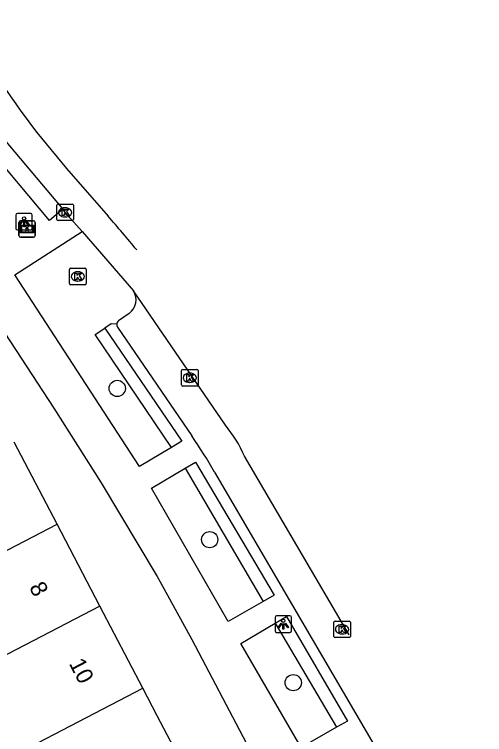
# Model space of a CAD drawing. Extents: x 159265 to 160143, y 383413 to 384319.
# Drawn here: x 159491.36 to 159519.78, y 384271.6 to 384315.09 of the extents above; entities that cross this region are included whole.
import ezdxf

# ---------------------------------------------------------------- set-up
doc = ezdxf.new("R2010")
doc.units = 0
for name, color, linetype in [('IMGEO_Boom', 7, 'Continuous'), ('IMGEO_Groenvoorziening', 7, 'Continuous'), ('IMGEO_Informatiebord', 7, 'Continuous'), ('IMGEO_Kolk', 7, 'Continuous'), ('IMGEO_Lichtpunt', 7, 'Continuous'), ('IMGEO_Pand', 7, 'Continuous'), ('IMGEO_Pand_nummerreeks', 7, 'Continuous'), ('IMGEO_Parkeervlak_open', 7, 'Continuous'), ('IMGEO_Rijbaan_lokaal_gesloten', 7, 'Continuous'), ('IMGEO_Voetpad_gesloten', 7, 'Continuous'), ('IMGEO_Voetpad_open', 7, 'Continuous')]:
    doc.layers.add(name, color=color, linetype=linetype)

msp = doc.modelspace()

# ---------------------------------------------------------------- linework, layer by layer
at = {"layer": 'IMGEO_Boom'}
for centre in [(159497.581, 384292.507), (159503.17, 384283.376), (159508.218, 384274.741)]:
    msp.add_circle(centre, 0.489, dxfattribs=at)
at = {"layer": 'IMGEO_Groenvoorziening'}
for points in [[(159500.854, 384288.937), (159496.251, 384295.762), (159496.835, 384296.141)], [(159501.69, 384287.695), (159506.395, 384279.647)], [(159507.128, 384278.33), (159510.839, 384272.044)]]:
    msp.add_lwpolyline(points, dxfattribs=at)
at = {"layer": 'IMGEO_Informatiebord'}
for p, q in [((159491.636, 384301.733), (159491.636, 384302.533)), ((159491.636, 384302.533), (159491.636, 384301.733)), ((159491.736, 384302.633), (159492.526, 384302.633)), ((159492.526, 384302.633), (159491.736, 384302.633)), ((159492.626, 384302.533), (159492.626, 384301.733)), ((159492.626, 384301.733), (159492.626, 384302.533)), ((159492.526, 384301.633), (159491.736, 384301.633)), ((159491.736, 384301.633), (159492.526, 384301.633))]:
    msp.add_line(p, q, dxfattribs=at)
for points in [[(159491.737, 384302.365), (159492.525, 384302.365), (159492.525, 384301.901), (159491.737, 384301.901), (159491.737, 384302.365)], [(159491.802, 384302.3), (159491.802, 384301.966), (159492.077, 384301.966), (159492.078, 384302.179), (159492.182, 384302.18), (159492.183, 384301.966), (159492.46, 384301.966), (159492.46, 384302.3), (159492.184, 384302.3), (159492.184, 384302.22), (159492.078, 384302.22), (159492.078, 384302.3), (159491.802, 384302.3)]]:
    msp.add_lwpolyline(points, dxfattribs=at)
for centre, start, end in [((159491.736, 384302.533), 90, 180), ((159491.736, 384302.533), 90, 180), ((159492.526, 384302.533), 0, 90), ((159492.526, 384302.533), 360, 90), ((159491.736, 384301.733), 180, 270), ((159491.736, 384301.733), 180, 270), ((159492.526, 384301.733), 270, 0), ((159492.526, 384301.733), 270, 0)]:
    msp.add_arc(centre, 0.1, start, end, dxfattribs=at)
at = {"layer": 'IMGEO_Kolk'}
for p, q in [((159494.003, 384303.637), (159494.855, 384303.637)), ((159493.928, 384302.711), (159493.928, 384303.563)), ((159494.416, 384303.417), (159494.441, 384303.417)), ((159494.929, 384303.563), (159494.929, 384302.711)), ((159494.439, 384302.857), (159494.414, 384302.857)), ((159494.855, 384302.637), (159494.003, 384302.637)), ((159494.771, 384299.767), (159495.623, 384299.767)), ((159494.696, 384298.841), (159494.696, 384299.693)), ((159495.184, 384299.547), (159495.209, 384299.547)), ((159495.697, 384299.693), (159495.697, 384298.841)), ((159495.207, 384298.987), (159495.182, 384298.987)), ((159495.623, 384298.767), (159494.771, 384298.767)), ((159501.537, 384293.652), (159502.389, 384293.652)), ((159501.462, 384292.726), (159501.462, 384293.578)), ((159501.95, 384293.432), (159501.975, 384293.432)), ((159502.463, 384293.578), (159502.463, 384292.726)), ((159501.973, 384292.872), (159501.948, 384292.872)), ((159502.389, 384292.652), (159501.537, 384292.652)), ((159510.742, 384278.46), (159511.594, 384278.46)), ((159510.667, 384277.534), (159510.667, 384278.386)), ((159511.155, 384278.24), (159511.18, 384278.24)), ((159511.668, 384278.386), (159511.668, 384277.534)), ((159511.178, 384277.68), (159511.153, 384277.68)), ((159511.594, 384277.46), (159510.742, 384277.46))]:
    msp.add_line(p, q, dxfattribs=at)
for points in [[(159494.003, 384303.637), (159494.855, 384303.637)], [(159493.928, 384302.711), (159493.928, 384303.563)], [(159494.249, 384303.337), (159494.372, 384303.337), (159494.372, 384303.186), (159494.502, 384303.337), (159494.666, 384303.337), (159494.52, 384303.186), (159494.673, 384302.937), (159494.521, 384302.937), (159494.436, 384303.101), (159494.372, 384303.034), (159494.372, 384302.937), (159494.249, 384302.937), (159494.249, 384303.337)], [(159494.929, 384303.563), (159494.929, 384302.711)], [(159494.855, 384302.637), (159494.003, 384302.637)], [(159494.771, 384299.767), (159495.623, 384299.767)], [(159494.696, 384298.841), (159494.696, 384299.693)], [(159495.017, 384299.467), (159495.14, 384299.467), (159495.14, 384299.316), (159495.27, 384299.467), (159495.434, 384299.467), (159495.288, 384299.316), (159495.441, 384299.067), (159495.289, 384299.067), (159495.204, 384299.231), (159495.14, 384299.164), (159495.14, 384299.067), (159495.017, 384299.067), (159495.017, 384299.467)], [(159495.697, 384299.693), (159495.697, 384298.841)], [(159495.623, 384298.767), (159494.771, 384298.767)], [(159501.537, 384293.652), (159502.389, 384293.652)], [(159501.462, 384292.726), (159501.462, 384293.578)], [(159501.783, 384293.352), (159501.906, 384293.352), (159501.906, 384293.201), (159502.036, 384293.352), (159502.2, 384293.352), (159502.054, 384293.201), (159502.207, 384292.952), (159502.055, 384292.952), (159501.97, 384293.116), (159501.906, 384293.049), (159501.906, 384292.952), (159501.783, 384292.952), (159501.783, 384293.352)], [(159502.463, 384293.578), (159502.463, 384292.726)], [(159502.389, 384292.652), (159501.537, 384292.652)], [(159510.742, 384278.46), (159511.594, 384278.46)], [(159510.667, 384277.534), (159510.667, 384278.386)], [(159510.988, 384278.16), (159511.111, 384278.16), (159511.111, 384278.009), (159511.241, 384278.16), (159511.405, 384278.16), (159511.259, 384278.009), (159511.412, 384277.76), (159511.26, 384277.76), (159511.175, 384277.924), (159511.111, 384277.857), (159511.111, 384277.76), (159510.988, 384277.76), (159510.988, 384278.16)], [(159511.668, 384278.386), (159511.668, 384277.534)], [(159511.594, 384277.46), (159510.742, 384277.46)]]:
    msp.add_lwpolyline(points, dxfattribs=at)
for centre, start, end in [((159494.005, 384303.561), 91.552, 178.448), ((159494.005, 384303.561), 91.552, 178.448), ((159494.853, 384303.561), 1.552, 88.448), ((159494.853, 384303.561), 1.552, 88.448), ((159494.005, 384302.713), 181.552, 268.448), ((159494.005, 384302.713), 181.552, 268.448), ((159494.853, 384302.713), 271.552, 358.448), ((159494.853, 384302.713), 271.552, 358.448), ((159494.773, 384299.691), 91.552, 178.448), ((159494.773, 384299.691), 91.552, 178.448), ((159495.621, 384299.691), 1.552, 88.448), ((159495.621, 384299.691), 1.552, 88.448), ((159494.773, 384298.843), 181.552, 268.448), ((159494.773, 384298.843), 181.552, 268.448), ((159495.621, 384298.843), 271.552, 358.448), ((159495.621, 384298.843), 271.552, 358.448), ((159501.539, 384293.576), 91.552, 178.448), ((159501.539, 384293.576), 91.552, 178.448), ((159502.387, 384293.576), 1.552, 88.448), ((159502.387, 384293.576), 1.552, 88.448), ((159501.539, 384292.728), 181.552, 268.448), ((159501.539, 384292.728), 181.552, 268.448), ((159502.387, 384292.728), 271.552, 358.448), ((159502.387, 384292.728), 271.552, 358.448), ((159510.744, 384278.384), 91.552, 178.448), ((159510.744, 384278.384), 91.552, 178.448), ((159511.592, 384278.384), 1.552, 88.448), ((159511.592, 384278.384), 1.552, 88.448), ((159510.744, 384277.536), 181.552, 268.448), ((159510.744, 384277.536), 181.552, 268.448), ((159511.592, 384277.536), 271.552, 358.448), ((159511.592, 384277.536), 271.552, 358.448)]:
    msp.add_arc(centre, 0.0765, start, end, dxfattribs=at)
for centre, major_axis, ratio, start_param, end_param in [((159494.415, 384303.137), (-0.387, 0.002), 0.722429, 4.712389, 7.853982), ((159494.44, 384303.137), (-0.39, 0.002), 0.717154, 1.570796, 4.712389), ((159495.183, 384299.267), (-0.387, 0.002), 0.722429, 4.712389, 7.853982), ((159495.208, 384299.267), (-0.39, 0.002), 0.717154, 1.570796, 4.712389), ((159501.949, 384293.152), (-0.387, 0.002), 0.722429, 4.712389, 7.853982), ((159501.974, 384293.152), (-0.39, 0.002), 0.717154, 1.570796, 4.712389), ((159511.154, 384277.96), (-0.387, 0.002), 0.722429, 4.712389, 7.853982), ((159511.179, 384277.96), (-0.39, 0.002), 0.717154, 1.570796, 4.712389)]:
    msp.add_ellipse(centre, major_axis=major_axis, ratio=ratio, start_param=start_param, end_param=end_param, dxfattribs=at)
at = {"layer": 'IMGEO_Lichtpunt'}
for p, q in [((159491.451, 384302.973), (159491.451, 384302.166)), ((159491.451, 384302.973), (159491.451, 384302.166)), ((159492.353, 384303.068), (159491.545, 384303.068)), ((159492.353, 384303.068), (159491.545, 384303.068)), ((159492.447, 384302.166), (159492.447, 384302.973)), ((159492.447, 384302.166), (159492.447, 384302.973)), ((159491.545, 384302.072), (159492.353, 384302.072)), ((159491.545, 384302.072), (159492.353, 384302.072)), ((159507.116, 384278.678), (159507.116, 384277.871)), ((159507.116, 384278.678), (159507.116, 384277.871)), ((159508.018, 384278.773), (159507.21, 384278.773)), ((159508.018, 384278.773), (159507.21, 384278.773)), ((159508.112, 384277.871), (159508.112, 384278.678)), ((159508.112, 384277.871), (159508.112, 384278.678)), ((159507.21, 384277.777), (159508.018, 384277.777)), ((159507.21, 384277.777), (159508.018, 384277.777))]:
    msp.add_line(p, q, dxfattribs=at)
for points in [[(159491.825, 384302.637), (159491.864, 384302.609), (159491.676, 384302.347), (159491.638, 384302.374), (159491.825, 384302.637)], [(159491.927, 384302.589), (159491.974, 384302.589), (159491.974, 384302.267), (159491.927, 384302.267), (159491.927, 384302.589)], [(159492.037, 384302.609), (159492.075, 384302.636), (159492.262, 384302.374), (159492.223, 384302.346), (159492.037, 384302.609)], [(159507.49, 384278.342), (159507.529, 384278.314), (159507.341, 384278.052), (159507.303, 384278.079), (159507.49, 384278.342)], [(159507.592, 384278.294), (159507.639, 384278.294), (159507.639, 384277.972), (159507.592, 384277.972), (159507.592, 384278.294)], [(159507.702, 384278.314), (159507.74, 384278.341), (159507.927, 384278.079), (159507.888, 384278.051), (159507.702, 384278.314)]]:
    msp.add_lwpolyline(points, dxfattribs=at)
for centre in [(159491.95, 384302.771), (159507.615, 384278.476)]:
    msp.add_circle(centre, 0.0994, dxfattribs=at)
for centre, start, end in [((159491.545, 384302.973), 90, 180), ((159491.545, 384302.973), 90, 180), ((159492.353, 384302.973), 0, 90), ((159492.353, 384302.973), 0, 90), ((159491.545, 384302.166), 180, 270), ((159491.545, 384302.166), 180, 270), ((159492.353, 384302.166), 270, 0), ((159492.353, 384302.166), 270, 360), ((159507.21, 384278.678), 90, 180), ((159507.21, 384278.678), 90, 180), ((159508.018, 384278.678), 0, 90), ((159508.018, 384278.678), 0, 90), ((159507.21, 384277.871), 180, 270), ((159507.21, 384277.871), 180, 270), ((159508.018, 384277.871), 270, 0), ((159508.018, 384277.871), 270, 360)]:
    msp.add_arc(centre, 0.0946, start, end, dxfattribs=at)
at = {"layer": 'IMGEO_Pand'}
for points in [[(159493.945, 384284.313), (159491.358, 384289.262)], [(159482.492, 384278.362), (159482.623, 384278.43), (159493.945, 384284.313)], [(159496.532, 384279.363), (159493.945, 384284.313)], [(159496.532, 384279.363), (159488.956, 384275.428)], [(159499.118, 384274.415), (159496.532, 384279.363)], [(159487.716, 384268.49), (159487.921, 384268.597), (159499.118, 384274.415)], [(159501.818, 384269.249), (159500, 384272.727), (159499.118, 384274.415)]]:
    msp.add_lwpolyline(points, dxfattribs=at)
at = {"layer": 'IMGEO_Parkeervlak_open'}
msp.add_lwpolyline([(159498.292, 384297.038), (159497.654, 384296.582)], dxfattribs=at)
for centre, radius, start, end in [((159497.735, 384297.854), 0.988, 304.3233, 33.6876), ((159497.851, 384296.356), 0.3, 131.1424, 174.333)]:
    msp.add_arc(centre, radius, start, end, dxfattribs=at)
at = {"layer": 'IMGEO_Rijbaan_lokaal_gesloten'}
for points in [[(159486.6, 384314.037), (159488.89, 384310.307), (159490.401, 384307.922), (159494.294, 384303.32)], [(159492.712, 384307.963), (159494.513, 384305.779), (159497.027, 384302.906)], [(159495.467, 384301.976), (159494.429, 384303.137), (159494.294, 384303.32)], [(159495.467, 384301.976), (159498.557, 384298.402)], [(159504.122, 384290.292), (159498.557, 384298.402)], [(159511.588, 384277.632), (159505.278, 384288.412)]]:
    msp.add_lwpolyline(points, dxfattribs=at)
for centre, radius, start, end in [((159541.276, 384344.838), 60.978, 209.20048, 217.20938), ((159440.998, 384253.46), 74.727, 39.37953, 41.42875), ((159497.283, 384284.792), 8.776, 24.3639, 38.8103)]:
    msp.add_arc(centre, radius, start, end, dxfattribs=at)
at = {"layer": 'IMGEO_Voetpad_gesloten'}
msp.add_lwpolyline([(159494.294, 384303.32), (159493.481, 384302.649), (159489.608, 384307.24), (159488.031, 384309.771), (159486.746, 384311.807)], dxfattribs=at)
at = {"layer": 'IMGEO_Voetpad_open'}
for points in [[(159500.854, 384288.937), (159498.918, 384287.798), (159491.397, 384299.372), (159495.467, 384301.976)], [(159497.553, 384296.386), (159497.219, 384296.399), (159496.835, 384296.141)], [(159488.533, 384294.658), (159490.786, 384295.848), (159493.748, 384291.318), (159496.617, 384286.804), (159500, 384281.143), (159500.182, 384280.823), (159502.098, 384277.35), (159505.372, 384271.115)], [(159496.835, 384296.141), (159501.492, 384289.312), (159500.854, 384288.937)], [(159497.587, 384296.212), (159502.079, 384289.637)], [(159501.69, 384287.695), (159502.306, 384288.063), (159507.058, 384280.03), (159506.395, 384279.647)], [(159506.395, 384279.647), (159504.292, 384278.43), (159499.643, 384286.475), (159501.69, 384287.695)], [(159503.465, 384287.455), (159519.783, 384259.571)], [(159507.128, 384278.33), (159507.802, 384278.727), (159511.504, 384272.424), (159510.839, 384272.044)], [(159510.839, 384272.044), (159508.691, 384270.815), (159505.059, 384277.113), (159507.128, 384278.33)]]:
    msp.add_lwpolyline(points, dxfattribs=at)
for centre, radius, start, end in [((159497.853, 384296.354), 0.301, 173.9474, 208.1654), ((159477.918, 384272.759), 29.473, 29.9101, 34.937)]:
    msp.add_arc(centre, radius, start, end, dxfattribs=at)

# ---------------------------------------------------------------- texts
at = {"layer": 'IMGEO_Pand_nummerreeks'}
for s, p in [('8', (159492.234, 384280.502)), ('10', (159494.641, 384275.898))]:
    msp.add_text(s, height=1, rotation=297.6021, dxfattribs=at).set_placement(p)

doc.saveas('drawing.dxf')
